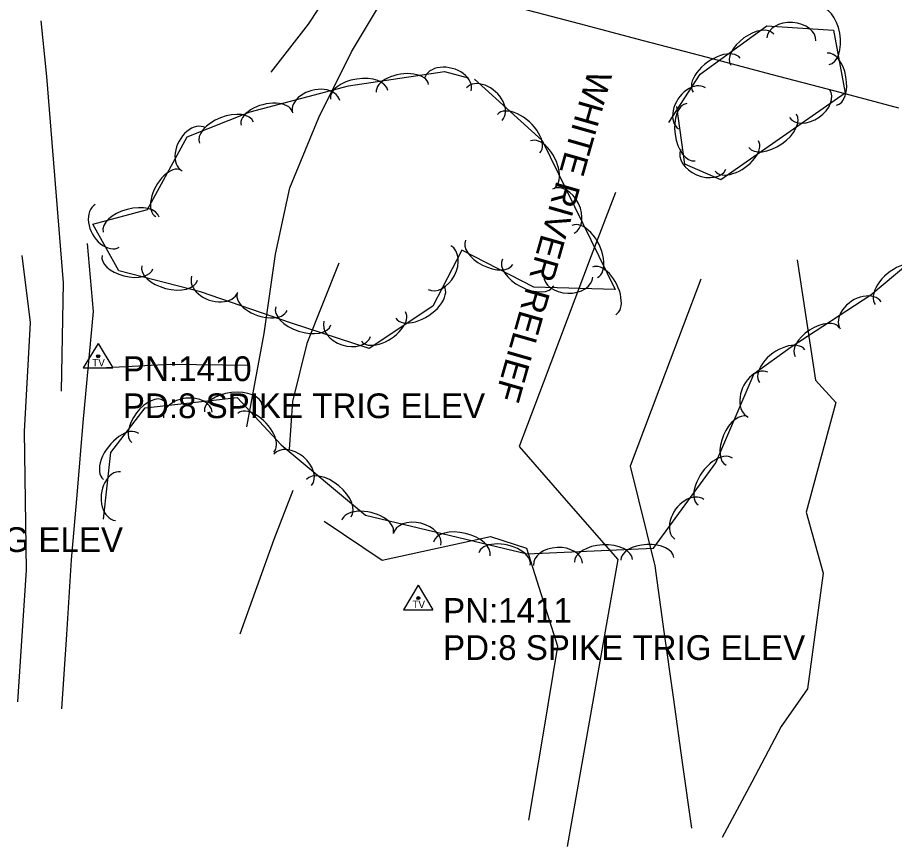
# Model space of a CAD drawing. Extents: x 1441650 to 1491889, y 345904 to 358319.
# Drawn here: x 1475667.7 to 1475845, y 347282.3 to 347449.9 of the extents above; entities that cross this region are included whole.
import ezdxf

# ---------------------------------------------------------------- set-up
doc = ezdxf.new("R2010")
doc.units = 0
for name, color, linetype in [('S_DITCHLINE', 7, 'Continuous'), ('S_GRAVEL_ROAD', 7, 'Continuous'), ('S_SECONDARY_CTL', 7, 'Continuous'), ('S_SECONDARY_CTL_ANNOT', 7, 'Continuous'), ('S_STREAM', 7, 'Continuous'), ('S_STREAM_ANNOT', 7, 'Continuous'), ('S_TRAILS', 7, 'Continuous'), ('S_TREE', 7, 'Continuous')]:
    doc.layers.add(name, color=color, linetype=linetype)

msp = doc.modelspace()

# ---------------------------------------------------------------- linework, layer by layer
at = {"layer": 'S_DITCHLINE'}
for points in [[(1475723.64, 347593.47), (1475717.87, 347579.95), (1475730.21, 347574.51), (1475742.56, 347569.08), (1475754.36, 347562.63), (1475760.33, 347550.58), (1475761.54, 347544.48), (1475756.84, 347526), (1475751.55, 347510.01), (1475746.27, 347494.03), (1475740.05, 347475.14), (1475734.6, 347460.86), (1475726.47, 347448.55), (1475718.96, 347438.81)], [(1475685.75, 347379.15), (1475698.67, 347379.81), (1475714.47, 347379.59)], [(1475712.77, 347325.28), (1475719.62, 347344.42), (1475723.49, 347354.34)]]:
    msp.add_lwpolyline(points, dxfattribs=at)
at = {"layer": 'S_GRAVEL_ROAD'}
for points in [[(1475681.83, 347404.17), (1475683.02, 347390.44), (1475680.97, 347368.01), (1475679.78, 347354.12), (1475678.59, 347340.24), (1475677.62, 347325.17), (1475676.65, 347310.11)], [(1475668.64, 347401.79), (1475670.28, 347388.19), (1475669.08, 347366.21), (1475669.29, 347352.2), (1475669.51, 347338.18), (1475668.64, 347324.85), (1475667.77, 347311.51)]]:
    msp.add_lwpolyline(points, dxfattribs=at)
at = {"layer": 'S_SECONDARY_CTL'}
for p, q in [((1475684.05, 347383.99), (1475681.04, 347379.04)), ((1475684.05, 347383.99), (1475686.99, 347379.04)), ((1475681.04, 347379.04), (1475686.99, 347379.04)), ((1475748.76, 347335.11), (1475745.75, 347330.15)), ((1475748.76, 347335.11), (1475751.7, 347330.15)), ((1475745.75, 347330.15), (1475751.7, 347330.15))]:
    msp.add_line(p, q, dxfattribs=at)
for centre, radius in [((1475684.05, 347381.38), 0.311), ((1475684.05, 347381.38), 0.183), ((1475684.05, 347381.38), 0.103), ((1475748.76, 347332.5), 0.311), ((1475748.76, 347332.5), 0.183), ((1475748.76, 347332.5), 0.103)]:
    msp.add_circle(centre, radius, dxfattribs=at)
at = {"layer": 'S_STREAM'}
for points in [[(1475714.09, 347367.14), (1475717.61, 347386), (1475719.88, 347402.02), (1475722.82, 347415.45), (1475728.66, 347429.65), (1475735.25, 347442.95), (1475742.5, 347455.12), (1475750.54, 347472.29), (1475756.84, 347475.52), (1475765.77, 347479.75), (1475773.26, 347480.35), (1475774.17, 347484.11)], [(1475788.58, 347414.52), (1475783.71, 347401.67), (1475778.85, 347388.83), (1475773.98, 347375.98), (1475769.11, 347363.13), (1475779.11, 347351.71), (1475789.11, 347340.3), (1475786.55, 347325.8), (1475783.99, 347311.29), (1475781.43, 347296.79), (1475778.87, 347282.29)], [(1475732.72, 347400.22), (1475726.24, 347383.95), (1475723.31, 347372.25), (1475722.64, 347362.53)], [(1475825.36, 347400.9), (1475829.05, 347376.59), (1475833.15, 347372.06), (1475827.16, 347349.87), (1475830.61, 347337.51), (1475827.42, 347314.17), (1475822.09, 347306.52), (1475816.14, 347295.31), (1475810.19, 347284.11)], [(1475805.83, 347397.01), (1475798.72, 347378.11), (1475791.61, 347359.2), (1475796.54, 347339.04), (1475798.4, 347325.77), (1475800.25, 347312.5), (1475802.11, 347299.23), (1475803.96, 347285.96)], [(1475729.71, 347348.07), (1475741.45, 347340.18), (1475763.33, 347344.96), (1475770.62, 347342.58), (1475776.91, 347322.81), (1475773.97, 347305.21), (1475771.03, 347287.62)]]:
    msp.add_lwpolyline(points, dxfattribs=at)
at = {"layer": 'S_TRAILS'}
msp.add_lwpolyline([(1475672.45, 347449.19), (1475673.63, 347437.95), (1475676.94, 347396.26), (1475676.57, 347374.36)], dxfattribs=at)
at = {"layer": 'S_TREE'}
for points in [[(1475665.14, 347479.32), (1475678.04, 347475.91), (1475690.95, 347472.51), (1475703.86, 347469.1), (1475716.77, 347465.69), (1475729.67, 347462.29), (1475742.58, 347458.88), (1475755.49, 347455.47), (1475768.4, 347452.07), (1475781.3, 347448.66), (1475794.21, 347445.25), (1475807.12, 347441.85), (1475820.03, 347438.44), (1475832.93, 347435.03), (1475845.84, 347431.63)], [(1475665.14, 347479.32), (1475678.04, 347475.91), (1475690.95, 347472.51), (1475703.86, 347469.1), (1475716.77, 347465.69), (1475729.67, 347462.29), (1475742.58, 347458.88), (1475755.49, 347455.47), (1475768.4, 347452.07), (1475781.3, 347448.66), (1475794.21, 347445.25), (1475807.12, 347441.85), (1475820.03, 347438.44), (1475832.93, 347435.04), (1475845.84, 347431.63)], [(1475685.15, 347348.45), (1475686.61, 347361.92), (1475693.55, 347370.95), (1475712.17, 347373.09), (1475721.04, 347363.47), (1475738.07, 347349.28), (1475770.79, 347341.46), (1475796.3, 347342.62), (1475808.89, 347359.82), (1475816.67, 347377.93), (1475824.13, 347383.32), (1475840.21, 347393.83), (1475862.65, 347412.63), (1475879.55, 347425.24), (1475892.89, 347440.34), (1475902.8, 347452.83)], [(1475799.38, 347428.68), (1475805.71, 347438.4), (1475819.23, 347448.17), (1475832.71, 347447.34), (1475835.01, 347434.62), (1475809.91, 347417.06), (1475802.64, 347420.21), (1475800.98, 347431.89)], [(1475760.08, 347437.43), (1475773.76, 347425), (1475788.53, 347394.86), (1475772.11, 347395.36), (1475757.58, 347402.83), (1475751.68, 347391.51), (1475738.81, 347382.96), (1475723.12, 347388.11), (1475704.7, 347394.44), (1475688.24, 347398.69), (1475682.94, 347408.1), (1475694.03, 347411.04), (1475702.02, 347425.76), (1475714.77, 347430.78), (1475734.67, 347436.07), (1475754.02, 347438.99), (1475758.85, 347437.68)]]:
    msp.add_lwpolyline(points, dxfattribs=at)
for centre, major_axis, ratio, start_param, end_param in [((1475830.77, 347446.12), (-1.04, 5.77), 0.550071, 3.141593, 6.283185), ((1475824.17, 347445.48), (-4.95, 0.31), 0.685347, 3.141549, 6.283141), ((1475816.26, 347443.4), (-4.33, -3.13), 0.540694, 3.14157, 6.283162), ((1475809.07, 347438.21), (-4.76, -3.44), 0.550074, 3.141569, 6.283162), ((1475832.35, 347437.39), (-0.95, 5.26), 0.540691, 3.141593, 6.283185), ((1475754.72, 347436.33), (-4.71, 1.25), 0.697089, 3.134687, 6.27628), ((1475745.55, 347435.57), (-5.28, -0.8), 0.540382, 3.140637, 6.28223), ((1475736.78, 347434.25), (-5.8, -0.88), 0.549757, 3.140607, 6.282199), ((1475762.1, 347432.37), (-3.63, 3.29), 0.692948, 3.14114, 6.282733), ((1475804.08, 347431.53), (-2.71, -4.15), 0.685295, 3.141611, 6.283204), ((1475728.09, 347431.86), (-4.78, -1.28), 0.685143, 3.138976, 6.280569), ((1475827.82, 347432.5), (4.06, 2.84), 0.685299, 3.14157, 6.283162), ((1475718.08, 347429.47), (-5.16, -1.38), 0.540568, 3.140045, 6.281638), ((1475769.05, 347426.4), (-4.3, 3.9), 0.55621, 3.141319, 6.282912), ((1475803.86, 347426.69), (0.83, -5.81), 0.550071, 3.141593, 6.283185), ((1475709.97, 347426.61), (-5.46, -2.15), 0.549597, 3.140454, 6.282046), ((1475820.38, 347426.98), (4.81, 3.36), 0.55007, 3.141579, 6.283171), ((1475703.37, 347423.26), (-2.36, -4.35), 0.684348, 3.141247, 6.28284), ((1475773.79, 347420.12), (-2.35, 4.8), 0.54062, 3.141682, 6.283275), ((1475813.12, 347421.9), (4.38, 3.06), 0.54069, 3.141579, 6.283172), ((1475806.36, 347421.2), (4.55, -1.97), 0.68531, 3.141593, 6.283185), ((1475698.22, 347414.33), (-2.55, -4.7), 0.53994, 3.141388, 6.282981), ((1475778.09, 347410.76), (-2.18, 4.45), 0.68521, 3.141744, 6.283336), ((1475685.88, 347407.74), (2.43, -4.32), 0.68552, 3.142167, 6.28376), ((1475690.74, 347407.98), (-5.67, -1.5), 0.549638, 3.142575, 6.284167), ((1475782.4, 347402.56), (-2.58, 5.27), 0.549999, 3.141685, 6.283278), ((1475763.07, 347402.4), (4.76, -2.44), 0.540625, 3.141593, 6.283185), ((1475753.06, 347399.3), (2.29, 4.39), 0.68435, 3.141511, 6.283103), ((1475689.98, 347400.43), (5.14, -1.32), 0.544597, 3.138944, 6.280536), ((1475698.5, 347398.23), (5.64, -1.45), 0.554044, 3.138858, 6.28045), ((1475770.96, 347398.34), (5.22, -2.68), 0.550004, 3.141593, 6.283185), ((1475786.3, 347394.6), (-2.35, 4.8), 0.54062, 3.141682, 6.283275), ((1475845.63, 347395.6), (-4.5, -3.77), 0.549956, 3.141712, 6.283305), ((1475707.6, 347395.96), (4.66, -1.59), 0.689285, 3.138123, 6.279716), ((1475779.05, 347397.53), (4.95, -0.15), 0.684823, 3.141593, 6.283185), ((1475717.19, 347392.39), (5.03, -1.72), 0.543837, 3.139552, 6.281145), ((1475749.09, 347392.33), (4.89, 3.25), 0.549281, 3.141338, 6.282931), ((1475838.19, 347389.67), (-4.15, -2.71), 0.685153, 3.142125, 6.283718), ((1475725.52, 347389.56), (5.58, -1.83), 0.549912, 3.141584, 6.283176), ((1475741.7, 347387.42), (4.45, 2.96), 0.539914, 3.141346, 6.282939), ((1475734.39, 347386.92), (4.71, -1.55), 0.685102, 3.141578, 6.28317), ((1475829.42, 347384.25), (-4.48, -2.92), 0.540575, 3.141908, 6.2835), ((1475822.31, 347379.39), (-4.6, -3.31), 0.569542, 3.147192, 6.288785), ((1475817.42, 347373.64), (-1.96, -4.55), 0.685647, 3.141723, 6.283316), ((1475694.08, 347368.17), (-3.26, -4.24), 0.540688, 3.14172, 6.283312), ((1475702.18, 347369.54), (-4.92, -0.56), 0.684896, 3.142477, 6.284069), ((1475711.35, 347370.86), (-5.83, -0.67), 0.549747, 3.142133, 6.283725), ((1475715.9, 347365.92), (-3.62, 3.93), 0.540324, 3.141814, 6.283407), ((1475813.11, 347364.28), (-2.11, -4.91), 0.540965, 3.14167, 6.283262), ((1475688.68, 347361.14), (-3.58, -4.65), 0.550068, 3.141724, 6.283317), ((1475723.37, 347358.43), (-3.81, 3.17), 0.684752, 3.141629, 6.283221), ((1475808.77, 347356.07), (-3.47, -4.74), 0.550035, 3.141607, 6.2832), ((1475688.05, 347353.11), (-0.53, -4.92), 0.686247, 3.140933, 6.282526), ((1475730.65, 347352.7), (-4.51, 3.76), 0.549631, 3.141615, 6.283207), ((1475803.51, 347348.44), (-2.93, -4), 0.685255, 3.141616, 6.283209), ((1475738.53, 347346.99), (-5.2, 1.24), 0.5402, 3.141615, 6.283208), ((1475748.49, 347344.34), (-4.82, 1.15), 0.684678, 3.141631, 6.283223), ((1475757.55, 347342.44), (-5.71, 1.37), 0.549572, 3.141616, 6.283208), ((1475766.18, 347340.38), (-5.2, 1.24), 0.5402, 3.141615, 6.283208), ((1475776.96, 347339.35), (-4.95, -0.23), 0.684758, 3.141593, 6.283185), ((1475786.19, 347340.04), (-5.86, -0.27), 0.549636, 3.141593, 6.283185), ((1475795.05, 347340.44), (-5.34, -0.24), 0.540263, 3.141593, 6.283185)]:
    msp.add_ellipse(centre, major_axis=major_axis, ratio=ratio, start_param=start_param, end_param=end_param, dxfattribs=at)

# ---------------------------------------------------------------- texts
at = {"layer": 'S_SECONDARY_CTL'}
for p in [(1475682.84, 347379.37), (1475747.55, 347330.48)]:
    msp.add_text('TV', height=1.5, rotation=360, dxfattribs=at).set_placement(p)
at = {"layer": 'S_SECONDARY_CTL_ANNOT'}
for s, p in [('PN:1410', (1475689.05, 347376.38)), ('PD:8 SPIKE TRIG ELEV', (1475689.05, 347368.88)), ('PD:8 SPIKE TRIG ELEV', (1475615.87, 347341.82)), ('PN:1411', (1475753.76, 347327.5)), ('PD:8 SPIKE TRIG ELEV', (1475753.76, 347320))]:
    msp.add_text(s, height=5, dxfattribs=at).set_placement(p)
at = {"layer": 'S_STREAM_ANNOT'}
msp.add_text('WHITE RIVER RELIEF', height=5.0003, rotation=254.0803, dxfattribs=at).set_placement((1475783.15, 347439.52))

doc.saveas('drawing.dxf')
